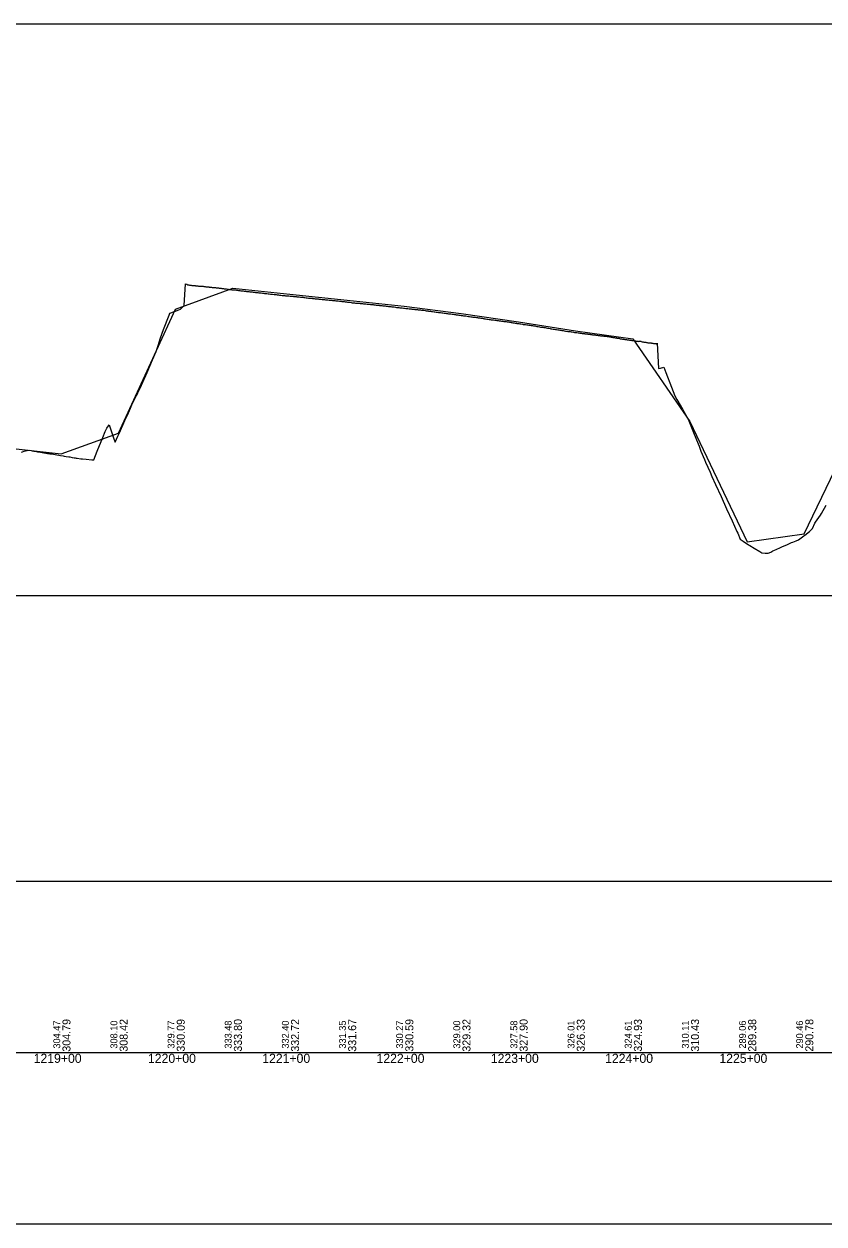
# Model space of a CAD drawing. Extents: x 2898 to 49495, y -15038 to -13538.
# Drawn here: x 11221 to 11921, y -15038 to -13988 of the extents above; entities that cross this region are included whole.
import ezdxf

# ---------------------------------------------------------------- set-up
doc = ezdxf.new("R2010")
doc.units = 0
for name, color, linetype in [('RD_DDB_Profile_EX', 7, 'Continuous'), ('RD_DDB_Profile_PR', 7, 'Continuous'), ('RD_DDB_StaTX', 7, 'Continuous'), ('RD_DDB_StripGrade', 7, 'Continuous'), ('RD_GPK_Profile_Cell', 7, 'Continuous'), ('RD_SHT_ShtClip', 7, 'Continuous')]:
    doc.layers.add(name, color=color, linetype=linetype)

msp = doc.modelspace()

# ---------------------------------------------------------------- linework, layer by layer
at = {"layer": 'RD_DDB_Profile_EX'}
for points in [[(11218.6, -14363), (11221.7, -14362), (11222.1, -14362), (11225.2, -14361.3), (11226.9, -14361.7), (11227.8, -14361.9), (11229.4, -14362.1), (11231.8, -14362.6), (11232.6, -14362.7), (11233.7, -14362.9), (11236.7, -14363.4), (11238, -14363.6), (11239.9, -14364), (11241.4, -14364.2), (11242.4, -14364.4), (11243.2, -14364.5), (11245.5, -14364.6), (11246.6, -14364.8), (11249.5, -14365.4), (11251.1, -14365.7), (11252.6, -14366), (11255.1, -14366.3), (11255.9, -14366.5), (11257.5, -14366.8), (11260.1, -14367.2), (11260.7, -14367.3), (11262.9, -14367.7), (11264.5, -14368), (11265.6, -14368.1), (11266.4, -14368.3), (11267, -14368.3), (11267.4, -14368.4), (11270.4, -14368.8), (11271, -14368.9), (11272, -14369), (11275.2, -14369.3), (11280.1, -14369.8), (11281.7, -14369.9), (11284.9, -14362.1), (11289.7, -14350.2), (11291.8, -14345), (11293.1, -14342), (11294.8, -14340.1), (11295.2, -14339.1), (11299.4, -14351.4), (11300.4, -14354.5), (11302.9, -14349.1), (11304.2, -14346.1), (11309, -14335.5), (11311.3, -14330.6), (11313.9, -14324.7), (11315.2, -14321.6), (11318.7, -14314.4), (11319.4, -14313.1), (11320.4, -14311.2), (11323.5, -14304.5), (11328.4, -14293.4), (11333.2, -14282.2), (11336.4, -14274.9), (11338, -14269.7), (11340.1, -14263), (11342.9, -14255.8), (11347.7, -14243.1), (11348.3, -14241.6), (11352.5, -14240), (11356.1, -14238.6), (11357.6, -14237.9), (11360.8, -14234.8), (11362, -14215.9), (11362.9, -14216), (11363.5, -14216.1), (11363.9, -14216.7), (11364.6, -14216.8), (11364.9, -14216.8), (11365.6, -14216.9), (11365.9, -14217), (11366.6, -14217), (11367, -14217.1), (11367.6, -14217.2), (11367.9, -14217.2), (11368.6, -14217.2), (11368.9, -14217.3), (11369.6, -14217.3), (11369.9, -14217.4)], [(11369.9, -14217.4), (11370.5, -14217.4), (11370.9, -14217.5), (11371.9, -14217.6), (11372.5, -14217.7), (11372.9, -14217.7), (11373.5, -14217.8), (11373.9, -14217.8), (11374.5, -14217.9), (11375, -14217.8), (11375.6, -14217.9), (11376, -14217.9), (11376.7, -14218), (11377, -14218), (11377.6, -14218), (11378, -14218.1), (11378.4, -14218.2), (11378.8, -14218.2), (11379.4, -14218.2), (11379.8, -14218.3), (11380.4, -14218.4), (11380.8, -14218.4), (11381.5, -14218.5), (11381.8, -14218.5), (11382.4, -14218.5), (11382.8, -14218.6), (11383.4, -14218.7), (11383.8, -14218.7), (11384.4, -14218.8), (11384.8, -14218.8), (11385.4, -14218.9), (11385.8, -14218.9), (11386.4, -14219), (11386.8, -14219), (11387.4, -14219), (11387.8, -14219.1), (11388.4, -14219.1), (11388.8, -14219.2), (11389.4, -14219.2), (11389.8, -14219.3), (11390.4, -14219.3), (11390.8, -14219.3), (11391.4, -14219.5), (11391.8, -14219.5), (11392.4, -14219.6), (11392.8, -14219.7), (11393.4, -14219.7), (11393.8, -14219.8), (11394.4, -14219.8), (11394.8, -14219.8), (11395.4, -14219.9), (11396, -14220.1), (11396.4, -14220.2), (11396.8, -14220.2), (11397.4, -14220.2), (11397.7, -14220.3), (11398.4, -14220.5), (11398.7, -14220.6), (11399.4, -14220.6), (11399.7, -14220.7), (11400.4, -14220.7), (11400.8, -14220.8), (11401.4, -14220.9), (11401.7, -14220.9), (11402.7, -14221), (11403.7, -14221.1), (11404.7, -14221.2), (11405.7, -14221.2), (11406.7, -14221.4), (11407.7, -14221.5), (11408.5, -14221.6), (11409.5, -14221.7), (11410.5, -14221.8), (11411.5, -14221.9), (11412.5, -14222), (11413.5, -14222.1), (11414.5, -14222.2), (11415.4, -14222.4), (11416.4, -14222.5), (11417.4, -14222.5), (11418.4, -14222.7), (11419.4, -14222.8), (11420.4, -14222.9), (11421.4, -14223), (11422.3, -14223.2), (11423.3, -14223.3), (11424.3, -14223.4), (11425.3, -14223.5), (11426.3, -14223.6), (11427.3, -14223.6), (11428.3, -14223.8), (11429.3, -14223.9), (11429.8, -14224), (11430.3, -14224.1), (11431.3, -14224.2), (11432.3, -14224.3), (11433.3, -14224.4), (11434.3, -14224.5), (11434.6, -14224.5), (11435.3, -14224.6), (11436.3, -14224.8)], [(11436.3, -14224.8), (11437.3, -14224.9), (11438.3, -14225), (11439.5, -14225.1), (11440.3, -14225.1), (11441.3, -14225.2), (11442.3, -14225.4), (11443.3, -14225.5), (11444.3, -14225.6), (11445.2, -14225.8), (11445.6, -14225.8), (11446.6, -14225.9), (11447.7, -14226), (11448.6, -14226.1), (11449.1, -14226.1), (11449.6, -14226.2), (11450.6, -14226.2), (11451.6, -14226.3), (11452.6, -14226.4), (11453.6, -14226.5), (11453.9, -14226.5), (11454.6, -14226.6), (11455.6, -14226.7), (11456.6, -14226.8), (11457.6, -14227), (11458.8, -14227), (11459.6, -14227.1), (11460.6, -14227.2), (11461.6, -14227.3), (11462.6, -14227.5), (11463.6, -14227.6), (11464.6, -14227.6), (11465.6, -14227.7), (11466.6, -14227.8), (11467.6, -14228), (11468.6, -14228.1), (11469.6, -14228.3), (11470.6, -14228.3), (11471.6, -14228.4), (11472.6, -14228.5), (11473.3, -14228.6), (11473.6, -14228.6), (11474.6, -14228.7), (11475.6, -14228.8), (11476.6, -14228.9), (11477.6, -14229), (11478.1, -14229), (11478.6, -14229.1), (11479.6, -14229.2), (11480.6, -14229.3), (11481.6, -14229.4), (11482.6, -14229.5), (11482.9, -14229.5), (11483.6, -14229.6), (11484.6, -14229.7), (11485.6, -14229.8), (11486.6, -14229.9), (11487.8, -14230), (11488.6, -14230.1), (11489.6, -14230.2), (11490.6, -14230.3), (11491.6, -14230.4), (11492.6, -14230.5), (11493.6, -14230.6), (11494.6, -14230.7), (11495.6, -14230.8), (11496.9, -14230.9), (11497.4, -14231), (11497.9, -14231.1), (11498.9, -14231.2), (11499.9, -14231.3), (11500.9, -14231.4), (11501.9, -14231.7), (11502.2, -14231.7), (11502.9, -14231.7), (11503.9, -14231.8), (11504.9, -14231.9), (11505.9, -14232), (11507.1, -14232.2), (11507.9, -14232.3), (11508.9, -14232.4), (11509.9, -14232.4), (11510.9, -14232.6), (11511.9, -14232.7), (11512.9, -14232.8), (11513.9, -14232.8), (11514.9, -14232.9), (11515.9, -14233), (11516.9, -14233.1), (11517.9, -14233.2), (11518.9, -14233.3), (11519.9, -14233.4), (11520.9, -14233.5), (11521.9, -14233.6), (11522.9, -14233.7), (11523.9, -14233.9), (11524.9, -14233.9), (11525.9, -14234), (11526.4, -14234), (11526.9, -14234.1), (11527.9, -14234.2)], [(11527.9, -14234.2), (11528.9, -14234.4), (11529.9, -14234.5), (11530.9, -14234.6), (11531.2, -14234.6), (11531.9, -14234.7), (11532.9, -14234.8), (11533.7, -14234.9), (11534.7, -14235), (11535.7, -14235.2), (11536.1, -14235.2), (11536.7, -14235.2), (11537.7, -14235.3), (11538.7, -14235.4), (11539.7, -14235.6), (11540.9, -14235.7), (11541.7, -14235.7), (11542.7, -14235.8), (11543.7, -14235.9), (11544.7, -14236), (11545.7, -14236.2), (11546.7, -14236.4), (11547.7, -14236.5), (11548.7, -14236.6), (11549.7, -14236.7), (11550.6, -14236.8), (11551.7, -14236.9), (11552.7, -14237), (11553.7, -14237.1), (11554.7, -14237.3), (11555.7, -14237.4), (11556.6, -14237.5), (11557.7, -14237.6), (11558.7, -14237.7), (11559.6, -14237.8), (11560.2, -14237.9), (11560.6, -14237.9), (11561.7, -14238), (11562.7, -14238.2), (11563.7, -14238.2), (11564.7, -14238.4), (11565, -14238.4), (11565.7, -14238.5), (11566.7, -14238.7), (11567.7, -14238.7), (11568.6, -14238.8), (11569.9, -14239), (11570.7, -14239), (11571.7, -14239.2), (11572.6, -14239.3), (11573.3, -14239.4), (11574.3, -14239.5), (11574.7, -14239.6), (11575.3, -14239.7), (11576.3, -14239.8), (11577.3, -14239.9), (11578.3, -14240), (11579.5, -14240.2), (11580.3, -14240.3), (11581.3, -14240.5), (11582.3, -14240.6), (11583.3, -14240.8), (11584.4, -14240.9), (11585.3, -14241), (11586.3, -14241.1), (11587.3, -14241.3), (11588.3, -14241.5), (11589.3, -14241.6), (11590.3, -14241.7), (11591.3, -14241.8), (11592.3, -14242), (11593.3, -14242.1), (11594.3, -14242.2), (11595.3, -14242.3), (11596.3, -14242.5), (11597.3, -14242.6), (11598.3, -14242.7), (11598.8, -14242.8), (11599.3, -14242.8), (11600.3, -14243), (11601.3, -14243.2), (11602.3, -14243.3), (11603.3, -14243.4), (11603.7, -14243.5), (11604.3, -14243.6), (11605.3, -14243.7), (11606.3, -14243.9), (11607.3, -14243.9), (11608.6, -14244.2), (11609.6, -14244.3), (11610.6, -14244.5), (11611.6, -14244.6), (11612.6, -14244.7), (11613.6, -14244.9), (11614.6, -14245), (11615.6, -14245.1), (11616.6, -14245.3), (11617.6, -14245.4), (11618.2, -14245.5), (11618.6, -14245.6), (11619.6, -14245.7)], [(11619.6, -14245.7), (11620.6, -14245.9), (11621.6, -14246), (11622.6, -14246.2), (11623, -14246.2), (11623.6, -14246.4), (11624.6, -14246.5), (11625.6, -14246.6), (11626.6, -14246.8), (11627.8, -14246.9), (11628.6, -14247.1), (11629.6, -14247.2), (11630.6, -14247.3), (11631.6, -14247.4), (11632.7, -14247.6), (11633.6, -14247.7), (11634.6, -14247.8), (11635.6, -14247.9), (11636.6, -14248.1), (11637.6, -14248.3), (11638.6, -14248.4), (11639.6, -14248.6), (11640.6, -14248.7), (11641.6, -14248.8), (11642.6, -14248.9), (11643.6, -14249), (11644.6, -14249.2), (11645.6, -14249.4), (11646.6, -14249.5), (11647.1, -14249.6), (11647.6, -14249.7), (11648.6, -14249.8), (11649.6, -14250), (11650.6, -14250.1), (11651.6, -14250.3), (11652, -14250.4), (11652.6, -14250.4), (11653.6, -14250.6), (11654.6, -14250.8), (11655.6, -14250.9), (11656.8, -14251.1), (11657.6, -14251.3), (11658.6, -14251.4), (11659.6, -14251.5), (11660.6, -14251.6), (11661.6, -14251.8), (11662.6, -14252), (11663.6, -14252.1), (11664.6, -14252.3), (11665.6, -14252.4), (11666.6, -14252.6), (11667.6, -14252.7), (11668.6, -14252.9), (11669.6, -14253.1), (11670.6, -14253.2), (11671.7, -14253.4), (11672.7, -14253.6), (11673.7, -14253.7), (11674.7, -14253.8), (11675.7, -14254), (11676.1, -14254.1), (11676.7, -14254.1), (11677.7, -14254.4), (11678.7, -14254.5), (11679.7, -14254.6), (11681, -14254.9), (11681.7, -14255.1), (11682.7, -14255.2), (11683.7, -14255.4), (11684.7, -14255.5), (11685.8, -14255.7), (11686.7, -14255.8), (11687.7, -14256), (11688.7, -14256.2), (11689.7, -14256.3), (11690.6, -14256.5), (11691.3, -14256.6), (11692.4, -14256.7), (11693.4, -14256.9), (11694.5, -14257.1), (11695.5, -14257.2), (11696.5, -14257.4), (11697.5, -14257.5), (11698.5, -14257.6), (11699.5, -14257.8), (11700.5, -14257.9), (11701.5, -14258.1), (11702.5, -14258.3), (11703.5, -14258.4), (11704.5, -14258.5), (11705.5, -14258.6), (11706.5, -14258.7), (11707.2, -14258.9), (11707.5, -14258.9), (11708.2, -14259), (11708.5, -14259.1), (11709.2, -14259.2), (11709.5, -14259.2), (11710.2, -14259.3), (11710.5, -14259.3), (11711.2, -14259.4)], [(11711.2, -14259.4), (11711.5, -14259.5), (11712.2, -14259.5), (11712.5, -14259.6), (11713.2, -14259.7), (11713.5, -14259.7), (11714.2, -14259.8), (11714.8, -14259.8), (11715.2, -14259.9), (11715.5, -14259.9), (11716.2, -14260), (11716.5, -14260.1), (11717.2, -14260.2), (11717.5, -14260.2), (11718.2, -14260.3), (11718.5, -14260.3), (11719.6, -14260.4), (11720.1, -14260.5), (11720.5, -14260.5), (11721.1, -14260.7), (11721.5, -14260.7), (11722.1, -14260.8), (11722.5, -14260.8), (11723.1, -14260.9), (11723.5, -14261), (11724.1, -14261), (11724.5, -14261.1), (11725.1, -14261.2), (11725.5, -14261.3), (11726.1, -14261.3), (11726.5, -14261.3), (11727.1, -14261.4), (11727.5, -14261.4), (11728.1, -14261.5), (11728.5, -14261.5), (11729.5, -14261.7), (11730.1, -14261.7), (11730.5, -14261.7), (11731.1, -14261.8), (11731.5, -14261.9), (11732.1, -14262), (11732.5, -14262), (11733.1, -14262.1), (11733.5, -14262.2), (11734.1, -14262.3), (11734.5, -14262.4), (11735.1, -14262.5), (11735.5, -14262.6), (11736.1, -14262.7), (11736.5, -14262.7), (11737.1, -14262.8), (11737.5, -14262.9), (11738.1, -14263.1), (11738.5, -14263.1), (11739.1, -14263.2), (11739.5, -14263.3), (11740.1, -14263.3), (11740.4, -14263.4), (11740.8, -14263.4), (11741.4, -14263.5), (11741.8, -14263.7), (11742.4, -14263.8), (11742.8, -14263.8), (11743.4, -14263.9), (11743.9, -14264), (11744.5, -14264.1), (11744.9, -14264.2), (11745.5, -14264.2), (11745.9, -14264.3), (11746.5, -14264.4), (11746.9, -14264.5), (11747.5, -14264.6), (11747.9, -14264.6), (11748.6, -14264.7), (11748.9, -14264.7), (11749.5, -14264.9), (11749.9, -14264.9), (11750.5, -14265), (11750.9, -14265.1), (11751.5, -14265.2), (11751.9, -14265.2), (11752.5, -14265.3), (11752.9, -14265.3), (11753.5, -14265.4), (11753.9, -14265.4), (11754.5, -14265.5), (11754.9, -14265.7), (11755.5, -14265.8), (11755.9, -14265.8), (11756.5, -14265.9), (11756.9, -14265.9), (11757.5, -14266.1), (11757.9, -14266.1), (11758.5, -14266.2), (11758.9, -14265.9), (11759.5, -14266), (11759.9, -14265.9), (11760.5, -14265.9), (11760.9, -14266.3), (11761.5, -14266.5), (11761.9, -14266.6)], [(11761.9, -14266.6), (11762.5, -14266.6), (11763.1, -14266.8), (11763.5, -14266.8), (11763.9, -14266.9), (11764.5, -14267), (11764.9, -14267), (11765.5, -14267.1), (11765.9, -14267.2), (11766.5, -14267.3), (11766.9, -14267.3), (11767.5, -14267.4), (11767.9, -14267.4), (11768.5, -14267.4), (11768.9, -14267.5), (11769.5, -14267.5), (11769.9, -14267.6), (11770.5, -14267.6), (11770.9, -14267.7), (11771.5, -14267.9), (11771.9, -14267.9), (11772.9, -14268.1), (11773.5, -14268.1), (11773.9, -14268.2), (11774.5, -14268.2), (11774.9, -14267.7), (11775.9, -14290), (11777.6, -14289.5), (11780.6, -14288.6), (11782.4, -14293.4), (11787.2, -14306.1), (11790.2, -14313.8), (11792, -14317.1), (11796.9, -14325.5), (11801.9, -14334.3), (11806.5, -14345.8), (11810.6, -14355.8), (11811.4, -14357.8), (11813.1, -14362.1), (11816.2, -14369.6), (11817.1, -14371.9), (11821, -14380.6), (11822.7, -14384.4), (11825.9, -14391.3), (11830.7, -14402), (11835.5, -14412.7), (11840.3, -14423.3), (11844.5, -14432.6), (11845.2, -14434), (11847.4, -14439.2), (11850, -14440.9), (11854.8, -14444.1), (11855.9, -14444.8), (11859.7, -14447.1), (11864.5, -14450.1), (11866.2, -14451.1), (11869.3, -14451.4), (11872, -14451.6), (11874.3, -14450.6), (11876.1, -14449.4), (11879, -14448.2), (11882.8, -14446.4), (11883.8, -14446), (11888.7, -14443.8), (11892.3, -14442.2), (11893.5, -14441.8), (11896.3, -14440.7), (11898.3, -14439.9), (11903.1, -14436.4), (11904.1, -14435.7), (11908, -14432.4), (11910.8, -14430), (11912.8, -14425.3), (11913.2, -14424.5), (11917.6, -14418.2), (11918.6, -14416.9), (11922.5, -14409.4)]]:
    msp.add_lwpolyline(points, dxfattribs=at)
at = {"layer": 'RD_DDB_Profile_PR'}
msp.add_lwpolyline([(11203.4, -14359), (11253.4, -14364.5), (11303.4, -14346.4), (11353.4, -14238), (11403.4, -14219.5), (11453.4, -14224.9), (11503.4, -14230.1), (11553.4, -14235.5), (11603.4, -14241.8), (11653.4, -14249), (11703.4, -14256.8), (11753.4, -14263.8), (11803.4, -14336.3), (11853.4, -14441.6), (11903.4, -14434.6), (11953.4, -14330.9)], dxfattribs=at)
at = {"layer": 'RD_GPK_Profile_Cell'}
msp.add_line((2976.1, -14888.5), (48721.1, -14888.5), dxfattribs=at)
at = {"layer": 'RD_SHT_ShtClip'}
for points in [[(11976.2, -14488.5), (11976.2, -13988.5), (11976.2, -13988.5), (10476.4, -13988.5), (10476.4, -14488.5)], [(10456.4, -14738.5), (11996.1, -14738.5), (11996.1, -15038.5), (10456.4, -15038.5)]]:
    msp.add_lwpolyline(points, close=True, dxfattribs=at)

# ---------------------------------------------------------------- texts
at = {"layer": 'RD_DDB_StaTX'}
for s, p in [('1219+00', (11229.2, -14897.5)), ('1220+00', (11329.2, -14897.5)), ('1221+00', (11429.2, -14897.5)), ('1222+00', (11529.2, -14897.5)), ('1223+00', (11629.2, -14897.5)), ('1224+00', (11729.2, -14897.5)), ('1225+00', (11829.2, -14897.5))]:
    msp.add_text(s, height=8, dxfattribs=at).set_placement(p)
at = {"layer": 'RD_DDB_StripGrade'}
for s, height, p in [('304.47', 6, (11252.4, -14885)), ('304.79', 7, (11261.4, -14887.7)), ('308.10', 6, (11302.4, -14885)), ('308.42', 7, (11311.4, -14887.7)), ('329.77', 6, (11352.4, -14885)), ('330.09', 7, (11361.4, -14887.7)), ('333.48', 6, (11402.4, -14885)), ('333.80', 7, (11411.4, -14887.7)), ('332.40', 6, (11452.4, -14885)), ('332.72', 7, (11461.4, -14887.7)), ('331.35', 6, (11502.4, -14885)), ('331.67', 7, (11511.4, -14887.7)), ('330.27', 6, (11552.4, -14885)), ('330.59', 7, (11561.4, -14887.7)), ('329.00', 6, (11602.4, -14885)), ('329.32', 7, (11611.4, -14887.7)), ('327.58', 6, (11652.4, -14885)), ('327.90', 7, (11661.4, -14887.7)), ('326.01', 6, (11702.4, -14885)), ('326.33', 7, (11711.4, -14887.7)), ('324.61', 6, (11752.4, -14885)), ('324.93', 7, (11761.4, -14887.7)), ('310.11', 6, (11802.4, -14885)), ('310.43', 7, (11811.4, -14887.7)), ('289.06', 6, (11852.4, -14885)), ('289.38', 7, (11861.4, -14887.7)), ('290.46', 6, (11902.4, -14885)), ('290.78', 7, (11911.4, -14887.7))]:
    msp.add_text(s, height=height, rotation=90, dxfattribs=at).set_placement(p)

doc.saveas('drawing.dxf')
